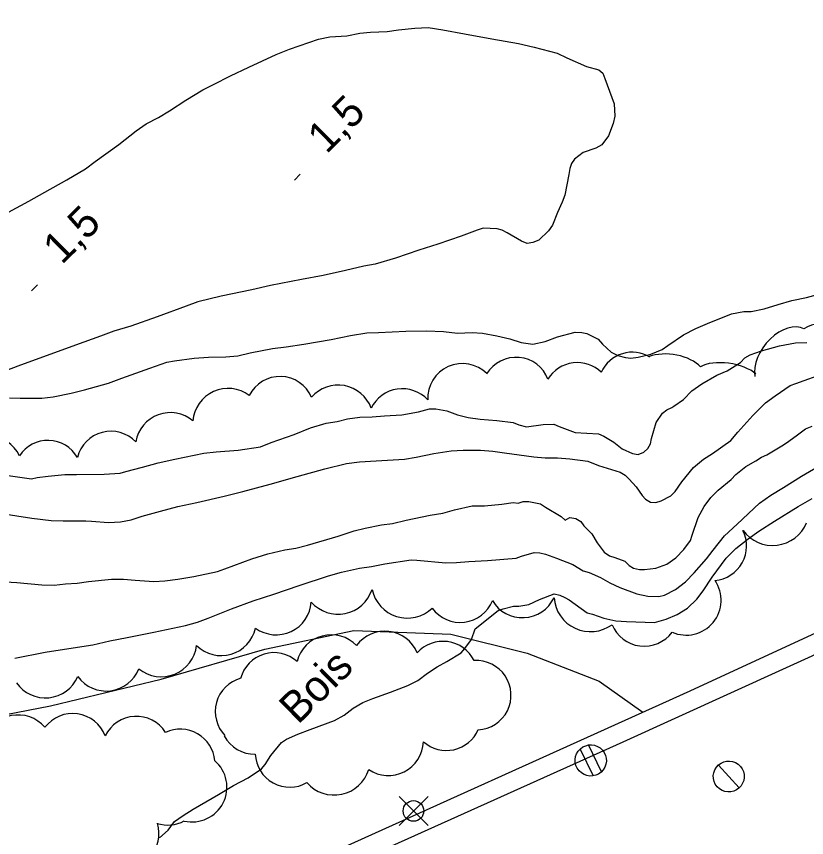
# Model space of a CAD drawing. Extents: x 381879 to 384696, y 5564785 to 5567594.
# Drawn here: x 383621 to 383697.7, y 5566214.1 to 5566293.8 of the extents above; entities that cross this region are included whole.
import ezdxf

# ---------------------------------------------------------------- set-up
doc = ezdxf.new("R2010")
doc.units = 0
for name, color, linetype in [('Niveau 1', 7, 'Continuous'), ('Niveau 2', 7, 'Continuous'), ('Niveau 21', 7, 'Continuous'), ('Niveau 22', 7, 'Continuous'), ('Niveau 3', 7, 'Continuous'), ('Niveau 36', 7, 'Continuous'), ('Niveau 4', 7, 'Continuous'), ('Niveau 44', 7, 'Continuous')]:
    doc.layers.add(name, color=color, linetype=linetype)

msp = doc.modelspace()

# ---------------------------------------------------------------- linework, layer by layer
at = {"layer": 'Niveau 1'}
for points in [[(383674.67, 5566237.18), (383676.42, 5566235.91), (383676.94, 5566235.79), (383678.02, 5566235.39), (383679.19, 5566235.13), (383680.24, 5566235.07), (383682.96, 5566234.99), (383684.08, 5566235.29), (383685.14, 5566235.77), (383686.17, 5566236.37), (383687.06, 5566237.26), (383687.68, 5566238.07), (383688.55, 5566239.37), (383689.91, 5566241.24), (383690.86, 5566242.15), (383692.04, 5566243.11), (383693.09, 5566243.86), (383694.6, 5566244.83), (383696.89, 5566246.25), (383698.26, 5566247.01)], [(383665.55, 5566234.38), (383667.79, 5566236.14), (383668.27, 5566236.31), (383669.27, 5566236.58), (383669.77, 5566236.57), (383670.77, 5566236.73), (383671.78, 5566237.21), (383673.23, 5566237.76), (383673.77, 5566237.65), (383674.26, 5566237.42), (383674.67, 5566237.18)], [(383638.17, 5566216.87), (383640.65, 5566218.28), (383642.1, 5566219.17), (383643.53, 5566219.92), (383644.82, 5566220.79), (383645.16, 5566221.2), (383645.73, 5566222.08), (383646.77, 5566223.35), (383647.24, 5566223.67), (383648.34, 5566224.16), (383649.55, 5566224.6), (383651.9, 5566225.47), (383652.84, 5566225.98), (383653.72, 5566226.67), (383654.64, 5566227.23), (383655.62, 5566227.61), (383657.34, 5566228.22), (383659.01, 5566228.87), (383659.98, 5566229.36), (383660.92, 5566230.08), (383661.85, 5566230.68), (383662.81, 5566231.2), (383664.19, 5566232.04), (383664.54, 5566232.45), (383665.18, 5566233.34), (383665.55, 5566234.38)], [(383634.91, 5566214.07), (383635.76, 5566214.83), (383636.38, 5566215.66), (383637.21, 5566216.25), (383638.17, 5566216.87)]]:
    msp.add_lwpolyline(points, dxfattribs=at)
at = {"layer": 'Niveau 2'}
for points in [[(383684.84, 5566255.97), (383685.75, 5566256.62), (383686.59, 5566257.46), (383687.56, 5566258.13), (383689, 5566258.97), (383690.01, 5566259.41), (383691.3, 5566260.22), (383691.71, 5566260.67), (383692.25, 5566260.97), (383693.34, 5566261.33), (383695.08, 5566261.83), (383696.63, 5566262.13), (383697.73, 5566262.15)], [(383619.62, 5566245.57), (383622.54, 5566245.11), (383624.4, 5566244.89), (383625.55, 5566244.84), (383627.76, 5566244.86), (383628.31, 5566244.8), (383629.97, 5566244.67), (383631.14, 5566244.76), (383632.16, 5566244.95), (383633.24, 5566245.3), (383635, 5566245.8), (383636.7, 5566246.23), (383638.55, 5566246.63), (383641.2, 5566247.24), (383642.99, 5566247.7), (383645.64, 5566248.42), (383648.28, 5566249.14), (383650.96, 5566249.9), (383653.07, 5566250.4), (383654.33, 5566250.56), (383655.95, 5566250.67), (383658.69, 5566250.84), (383659.83, 5566251.04), (383661.55, 5566251.39), (383663.23, 5566251.63), (383664.37, 5566251.69), (383666.06, 5566251.69), (383667.25, 5566251.62), (383668.4, 5566251.45), (383671.23, 5566251.05), (383672.35, 5566250.97), (383673.55, 5566250.96), (383674.74, 5566250.86), (383676.49, 5566250.65), (383677.53, 5566250.22), (383679.63, 5566249.57), (383680.1, 5566249.29), (383680.48, 5566248.9), (383681.18, 5566248.15), (383681.74, 5566247.3), (383682.09, 5566246.94), (383682.56, 5566246.67), (383683.09, 5566246.63), (383683.59, 5566246.78), (383684.53, 5566247.29), (383684.96, 5566247.7), (383685.61, 5566248.63), (383686.73, 5566250.03), (383687.72, 5566250.84), (383688.59, 5566251.38), (383690.36, 5566252.64), (383691.04, 5566253.46), (383692.51, 5566255.08), (383693.73, 5566256.29), (383694.65, 5566256.98), (383696.13, 5566257.98), (383696.68, 5566258.18), (383699.54, 5566259.2)], [(383619.78, 5566249.31), (383622.49, 5566248.92), (383623.04, 5566249.04), (383624.1, 5566249.19), (383625.74, 5566249.36), (383626.86, 5566249.36), (383629.54, 5566249.38), (383631.1, 5566249.47), (383631.64, 5566249.64), (383633.28, 5566250.04), (383634.8, 5566250.47), (383636.4, 5566250.82), (383639.23, 5566251.4), (383640.41, 5566251.54), (383642.54, 5566251.71), (383644.71, 5566252.04), (383645.76, 5566252.45), (383647.97, 5566253.23), (383649.58, 5566253.86), (383651.08, 5566254.34), (383652.16, 5566254.5), (383653.16, 5566254.75), (383654.37, 5566254.92), (383655.56, 5566254.94), (383656.75, 5566255.05), (383658.43, 5566255.15), (383660.04, 5566255.42), (383661.12, 5566255.73), (383661.72, 5566255.73), (383662.81, 5566255.51), (383663.85, 5566255.14), (383664.88, 5566254.87), (383666.03, 5566254.73), (383667.64, 5566254.6), (383669.25, 5566254.4), (383669.77, 5566254.18), (383670.54, 5566253.98)], [(383670.54, 5566253.98), (383672.16, 5566254.21), (383673.17, 5566254.23), (383673.69, 5566253.99), (383675.26, 5566253.43), (383676.37, 5566253.37), (383677.51, 5566253.28), (383678.02, 5566253.08), (383678.99, 5566252.47), (383679.83, 5566251.82), (383680.81, 5566251.38), (383681.36, 5566251.29), (383681.92, 5566251.5), (383682.32, 5566251.86), (383682.56, 5566252.31), (383682.67, 5566252.84), (383683.1, 5566254.38), (383683.73, 5566255.3), (383684.16, 5566255.63), (383684.63, 5566255.86), (383684.84, 5566255.97)], [(383693.34, 5566251.03), (383693.85, 5566251.26), (383695.32, 5566252.13), (383695.77, 5566252.42), (383696.71, 5566253.11), (383697.62, 5566253.78), (383698.25, 5566254.05)], [(383619.37, 5566238.96), (383621.07, 5566238.86), (383623.49, 5566238.63), (383624.69, 5566238.6), (383625.79, 5566238.74), (383626.91, 5566238.81), (383628.01, 5566238.96), (383630.27, 5566239.18), (383631.42, 5566239.18), (383632.56, 5566239.08), (383634.35, 5566238.97), (383635.44, 5566239.02), (383636.7, 5566239.18), (383638.26, 5566239.45), (383640.55, 5566239.94), (383641.26, 5566240.2), (383643.89, 5566241.16), (383645.43, 5566241.63), (383647.07, 5566242.02), (383648.16, 5566242.2), (383649.29, 5566242.49), (383652.25, 5566243.35), (383653.8, 5566243.88), (383654.86, 5566244.13), (383656.45, 5566244.45), (383657.51, 5566244.58), (383658.84, 5566244.9), (383661.17, 5566245.4), (383662.41, 5566245.6), (383663.53, 5566245.93), (383665.27, 5566246.3), (383666.46, 5566246.31), (383668.15, 5566246.46), (383669.23, 5566246.64), (383669.73, 5566246.56), (383670.21, 5566246.74), (383670.77, 5566246.73), (383671.88, 5566246.49), (383672.38, 5566246.17), (383673.9, 5566245.27), (383674.29, 5566244.9), (383674.75, 5566245.16), (383675.33, 5566245.07), (383675.79, 5566244.77), (383676.1, 5566244.37), (383676.86, 5566243.58), (383677.39, 5566242.71), (383678.06, 5566241.8), (383678.57, 5566241.44), (383679.09, 5566241.29), (383680.08, 5566240.92), (383680.48, 5566240.52), (383680.92, 5566240.25), (383681.48, 5566240.11), (383681.99, 5566240.13), (383683.08, 5566240.27), (383684.14, 5566240.65), (383685.02, 5566241.27), (383685.79, 5566242.07), (383686.45, 5566242.95), (383686.6, 5566243.47), (383687.18, 5566245.17), (383687.77, 5566246.23), (383688.43, 5566247.11), (383689.14, 5566247.84), (383690.39, 5566248.85), (383690.84, 5566249.35), (383691.8, 5566250.13), (383692.8, 5566250.66), (383693.34, 5566251.03)], [(383630.1, 5566233.2), (383631.77, 5566233.52), (383634.38, 5566234.04), (383637.43, 5566234.69), (383638.6, 5566235.02), (383639.64, 5566235.4), (383641.91, 5566236.3), (383643.99, 5566237.07), (383646, 5566237.74), (383648.46, 5566238.58), (383651.3, 5566239.52), (383652.59, 5566239.88), (383654.32, 5566240.26), (383655.48, 5566240.41), (383656.79, 5566240.66), (383659.33, 5566241.07), (383659.9, 5566241.02), (383662.69, 5566240.78), (383663.74, 5566240.8), (383664.92, 5566240.91), (383666.73, 5566241), (383669.52, 5566241.23), (383670.06, 5566241.43), (383671.26, 5566241.77), (383671.82, 5566241.75), (383672.36, 5566241.61), (383673.44, 5566241.24), (383675.03, 5566240.6), (383676.02, 5566240.01), (383676.61, 5566239.83), (383677.7, 5566239.34), (383678.62, 5566238.83), (383679.59, 5566238.38), (383681.25, 5566237.77), (383682.3, 5566237.54), (383683.37, 5566237.49), (383683.92, 5566237.63), (383685, 5566238.18), (383685.95, 5566238.92), (383686.79, 5566239.79), (383688, 5566241.15), (383688.63, 5566241.99), (383689.76, 5566243.39), (383690.97, 5566244.54), (383693.13, 5566246.56), (383694.24, 5566247.35), (383695.48, 5566248.09), (383697.21, 5566249.17), (383699.72, 5566250.64)], [(383620.89, 5566231.53), (383623.81, 5566232.09), (383625.7, 5566232.4), (383628.46, 5566232.83), (383630.1, 5566233.2)]]:
    msp.add_lwpolyline(points, dxfattribs=at)
at = {"layer": 'Niveau 21'}
msp.add_lwpolyline([(383475.8, 5566095.9), (383490.9, 5566111.1), (383505.9, 5566126.6), (383518.2, 5566139.1), (383526, 5566146.3), (383535, 5566153.6), (383541.5, 5566158.4), (383549.2, 5566163.3), (383558.9, 5566168.5), (383570.7, 5566173.9), (383579.2, 5566177.7), (383598.6, 5566186.4), (383615.2, 5566194), (383635.7, 5566203.4), (383656.8, 5566213), (383679.9, 5566223.4), (383700.8, 5566232.9), (383723.9, 5566243.3), (383746.1, 5566253.5), (383766.2, 5566262.9), (383782.3, 5566270.5), (383795.9, 5566277.2), (383813.8, 5566285.8), (383829.7, 5566293.8)], dxfattribs=at)
at = {"layer": 'Niveau 22'}
for points in [[(383615.01, 5566196.02), (383647.56, 5566210.82), (383686.41, 5566228.36), (383727.7, 5566247.41)], [(383495.32, 5566218.8), (383502.38, 5566222.37), (383512.49, 5566222.78), (383524.19, 5566224.04), (383531.74, 5566225.02), (383540.59, 5566226.46), (383548.35, 5566227.77), (383555.67, 5566228.68), (383564.67, 5566227.75), (383572.25, 5566226.52), (383581.01, 5566225.25), (383588.84, 5566224.06), (383596.98, 5566224.3), (383605.09, 5566224.15), (383614.64, 5566225.01), (383624.35, 5566226.91), (383635.08, 5566229.47), (383645.13, 5566232.4), (383653.78, 5566234.21), (383663.2, 5566233.84), (383670.6, 5566232), (383677.59, 5566229.3), (383681.83, 5566226.29)]]:
    msp.add_lwpolyline(points, dxfattribs=at)
at = {"layer": 'Niveau 3'}
for p, q in [((383648.01, 5566277.91), (383648.58, 5566278.48)), ((383622.49, 5566267.18), (383623.06, 5566267.75))]:
    msp.add_line(p, q, dxfattribs=at)
at = {"layer": 'Niveau 36'}
for p, q in [((383677.81, 5566220.5), (383676.55, 5566223.11)), ((383675.73, 5566222.7), (383676.99, 5566220.09)), ((383691.16, 5566218.92), (383689.16, 5566221.14)), ((383660.98, 5566218.1), (383658.16, 5566215.28)), ((383660.98, 5566215.28), (383658.16, 5566218.1))]:
    msp.add_line(p, q, dxfattribs=at)
msp.add_circle((383659.562, 5566216.695), 1, dxfattribs=at)
for centre, major_axis in [((383676.769, 5566221.592), (-1.211, 0.915)), ((383690.153, 5566220.035), (-1.194, 0.908))]:
    msp.add_ellipse(centre, major_axis=major_axis, ratio=0.999875, dxfattribs=at)
at = {"layer": 'Niveau 4'}
for points in [[(383620.27, 5566274.81), (383622.24, 5566275.86), (383623.78, 5566276.76), (383625.91, 5566277.94), (383627.73, 5566279.02), (383628.67, 5566279.71), (383630.97, 5566281.38), (383632.64, 5566282.7), (383633.61, 5566283.36), (383634.81, 5566283.99), (383635.88, 5566284.63), (383637.46, 5566285.67), (383639.11, 5566286.69), (383640.14, 5566287.18), (383641.82, 5566288.05), (383643.57, 5566288.86), (383646.24, 5566290.12), (383647.54, 5566290.61), (383650.33, 5566291.58), (383651.44, 5566291.81), (383652.55, 5566291.87), (383653.08, 5566291.93), (383654.34, 5566292.17), (383655.38, 5566292.26), (383657.02, 5566292.35), (383658.12, 5566292.5), (383659.69, 5566292.65), (383660.98, 5566292.71), (383662.41, 5566292.5), (383664.51, 5566292.12), (383667.17, 5566291.64), (383669.74, 5566291.17), (383671.29, 5566290.81), (383673.51, 5566290.22), (383674.45, 5566289.77), (383676.35, 5566288.93), (383677.54, 5566288.61), (383677.95, 5566288.29), (383678.13, 5566287.78), (383679.03, 5566285.33), (383679.1, 5566284.12), (383678.93, 5566283.42)], [(383678.93, 5566283.42), (383678.49, 5566282.22), (383677.83, 5566281.34), (383677.26, 5566281.03), (383676.04, 5566280.59), (383675.18, 5566279.95), (383674.91, 5566279.52), (383674.72, 5566279.04), (383674.63, 5566278.46), (383674.25, 5566276.45), (383674, 5566275.77), (383673.53, 5566274.77), (383673.06, 5566273.54), (383672.66, 5566273), (383671.72, 5566272.09), (383671.15, 5566271.87), (383670.6, 5566271.77), (383670.03, 5566272), (383668.66, 5566272.79), (383668.18, 5566273.05), (383667.69, 5566273.2), (383666.33, 5566273.25), (383665.74, 5566273.06), (383664.2, 5566272.49), (383661.92, 5566271.69), (383660.08, 5566271.11), (383657.82, 5566270.35), (383655.83, 5566269.77), (383654.76, 5566269.56), (383652.95, 5566269.13), (383650.8, 5566268.67), (383648.69, 5566268.26), (383645.68, 5566267.69), (383643.88, 5566267.26), (383640.91, 5566266.65), (383638.65, 5566266.1), (383637.5, 5566265.68), (383634.7, 5566264.66), (383632.13, 5566263.74), (383630.47, 5566263.24), (383629.2, 5566262.78), (383626.75, 5566261.89), (383624.37, 5566261.02), (383621.44, 5566259.95), (383618.83, 5566259)], [(383690.42, 5566264.94), (383691.62, 5566265.16), (383692.34, 5566265.16), (383693.61, 5566265.41), (383694.96, 5566265.85), (383696.29, 5566266.22), (383697.7, 5566266.53), (383699.26, 5566266.94)], [(383620.37, 5566256.77), (383621.4, 5566256.74), (383623.5, 5566256.75), (383624.6, 5566256.89), (383626.35, 5566257.23), (383627.63, 5566257.55), (383629.98, 5566258.21), (383631.27, 5566258.68), (383633.97, 5566259.67), (383635.64, 5566260.25), (383636.36, 5566260.37), (383638.27, 5566260.63), (383639.68, 5566260.72), (383641.34, 5566260.75), (383642.51, 5566260.86), (383643.71, 5566261.14), (383645.89, 5566261.57), (383647.22, 5566261.72), (383648.93, 5566262), (383651.59, 5566262.44), (383653.44, 5566262.83), (383655.03, 5566263.09), (383656.17, 5566263.14), (383658.81, 5566263.26), (383660.81, 5566263.28), (383662.46, 5566263.22), (383663.83, 5566263.07), (383665.26, 5566263.11), (383666.26, 5566263.05), (383667.64, 5566262.81), (383668.9, 5566262.51), (383670.02, 5566262.14), (383671.16, 5566261.99), (383672.33, 5566262.26), (383673.54, 5566262.7), (383675.25, 5566263.15), (383675.91, 5566263.14), (383676.4, 5566263.02), (383677.5, 5566262.48), (383677.89, 5566262), (383678.75, 5566261.22), (383679.39, 5566260.9), (383680.13, 5566260.69), (383680.67, 5566260.64), (383681.36, 5566260.73), (383682.6, 5566261.02), (383683.7, 5566261.48), (383684.26, 5566261.85), (383685.77, 5566262.91), (383686.95, 5566263.5), (383688.09, 5566263.99), (383690.42, 5566264.94)]]:
    msp.add_lwpolyline(points, dxfattribs=at)
at = {"layer": 'Niveau 44'}
for centre, radius, start, end in [((383618.329, 5566249.717), 3.336, 25.79181, 152.84327), ((383623.846, 5566231.088), 3.425, 214.67398, 336.63298)]:
    msp.add_arc(centre, radius, start, end, dxfattribs=at)
for centre, major_axis, ratio, start_param, end_param in [((383695.477, 5566260.589), (-2.204, -2.753), 0.637942, 3.261846, 5.782153), ((383699.498, 5566260.75), (-3.43, 0.827), 0.925833, 3.636275, 5.554671), ((383680.753, 5566257.898), (-1.654, -2.899), 0.979078, 3.103986, 4.801442), ((383684.626, 5566259.251), (-3.178, 0.515), 0.540411, 3.735566, 5.552342), ((383664.28, 5566256.796), (-2.845, -1.761), 0.988136, 3.363253, 5.789016), ((383669.478, 5566257.433), (-2.886, -1.676), 0.979078, 2.969435, 5.209272), ((383675.418, 5566256.915), (-2.886, -1.676), 0.979078, 3.401209, 5.209272), ((383690.062, 5566258.657), (-3.183, 0.488), 0.457951, 3.759645, 5.758841), ((383646.609, 5566255.526), (-0.148, 3.331), 0.999287, 5.073959, 7.34493), ((383652.249, 5566254.6), (0.379, 3.401), 0.999994, 5.173808, 7.251794), ((383641.584, 5566254.261), (-1.428, 3.127), 0.999064, 5.216285, 7.344888), ((383658.476, 5566254.318), (-0.406, 3.329), 0.999668, 5.33143, 7.283832), ((383635.962, 5566251.981), (-0.924, 3.247), 0.999234, 5.296083, 7.419548), ((383630.208, 5566250.184), (-0.872, 3.245), 0.999422, 5.214702, 7.346423), ((383624.087, 5566249.362), (-0.049, 3.298), 0.999976, 5.217393, 7.260713), ((383694.418, 5566246.018), (0.133, -3.56), 0.999426, 5.304695, 7.425829), ((383688.497, 5566242.425), (3.301, -0.795), 0.996094, 5.043938, 6.978035), ((383686.021, 5566237.147), (3.378, -0.351), 0.998074, 4.404685, 6.986128), ((383652.247, 5566239.236), (0.705, -3.386), 0.998592, 5.22215, 7.341706), ((383658.978, 5566238.928), (-1.146, -3.334), 0.996814, 5.253559, 7.371397), ((383670.135, 5566238.846), (3.394, 0.159), 0.999609, 3.634596, 5.790182), ((383676.744, 5566237.648), (-1.493, -3.229), 0.998984, 5.220429, 7.343716), ((383646.236, 5566237.197), (1.456, -3.086), 0.99986, 5.217355, 7.346842), ((383664.101, 5566238.363), (0.293, -3.358), 0.997801, 5.258418, 7.383083), ((383640.908, 5566235.198), (0.978, -3.286), 0.996501, 5.219508, 7.339691), ((383656.784, 5566230.747), (0.553, 3.351), 0.998254, 5.266382, 7.390131), ((383681.96, 5566236.087), (-1.2, -3.185), 0.995798, 5.468659, 7.568277), ((383651.582, 5566230.371), (-0.448, 3.385), 0.999759, 5.34733, 7.477174), ((383662.424, 5566229.785), (-3.276, 0.79), 0.999598, 3.840107, 5.7866), ((383635.088, 5566233.174), (1.305, -3.203), 0.999863, 5.218697, 7.344348), ((383646.031, 5566228.705), (-3.237, -0.876), 0.999223, 3.717048, 5.76327), ((383665.662, 5566227.931), (3.262, -0.839), 0.998704, 5.019198, 8.171462), ((383629.746, 5566231.76), (0.282, -3.416), 0.998086, 5.264067, 7.389051), ((383643.693, 5566226.329), (-2.976, 1.575), 0.996538, 5.468948, 7.535318), ((383621.204, 5566222.596), (-0.417, 3.388), 0.999378, 5.295844, 7.426959), ((383626.496, 5566222.778), (0.475, 3.342), 0.999994, 5.21763, 7.349032), ((383632.67, 5566222.51), (-0.072, 3.365), 0.997315, 5.258738, 7.380654), ((383636.915, 5566221.246), (-2.322, 2.462), 0.999212, 4.04913, 5.958071), ((383662.765, 5566225.915), (3.303, 0.605), 0.99921, 3.803266, 5.694297), ((383644.178, 5566225.55), (-2.84, -1.805), 0.994583, 6.204673, 7.299232), ((383657.123, 5566223.538), (1.548, -3.038), 0.99991, 5.219495, 7.345064), ((383647.558, 5566222.356), (3.144, 1.178), 0.99956, 2.829815, 4.871725), ((383638.068, 5566219.006), (3.387, -0.117), 0.997875, 4.523758, 7.176214), ((383651.867, 5566221.744), (-0.423, -3.483), 0.999963, 5.549524, 7.675941), ((383635.73, 5566218.709), (3.152, 1.248), 0.997519, 4.02305, 4.825469), ((383631.487, 5566214.513), (3.274, 0.843), 0.996368, 4.220256, 6.327585)]:
    msp.add_ellipse(centre, major_axis=major_axis, ratio=ratio, start_param=start_param, end_param=end_param, dxfattribs=at)

# ---------------------------------------------------------------- texts
at = {"layer": 'Niveau 3'}
for p in [(383651.11, 5566280.37), (383625.44, 5566269.64)]:
    msp.add_text('1,5', height=3, rotation=44.7717, dxfattribs=at).set_placement(p)
at = {"layer": 'Niveau 44'}
msp.add_text('Bois', height=2.9999, rotation=44.77074, dxfattribs=at).set_placement((383648.36, 5566225.01))

doc.saveas('drawing.dxf')
